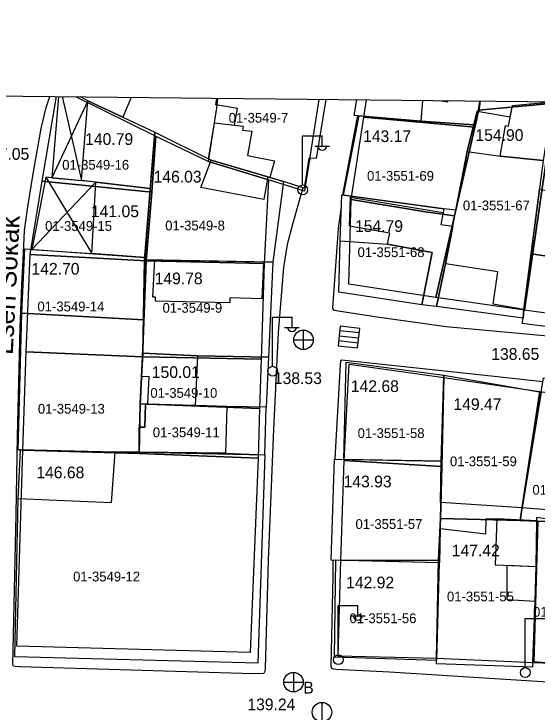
# Model space of a CAD drawing. Extents: x 419101 to 420177, y 4451541 to 4452254.
# Drawn here: x 419904.5 to 419957.9, y 4452174.4 to 4452245.8 of the extents above; entities that cross this region are included whole.
import ezdxf

# ---------------------------------------------------------------- set-up
doc = ezdxf.new("R2010")
doc.units = 0
for name, color, linetype in [('0_ÖNERİ_LEJAND', 7, 'Continuous'), ('2_KADASTRO', 7, 'Continuous'), ('3_HALİHAZIR', 7, 'Continuous')]:
    doc.layers.add(name, color=color, linetype=linetype)

msp = doc.modelspace()

# ---------------------------------------------------------------- linework, layer by layer
at = {"layer": '0_ÖNERİ_LEJAND'}
msp.add_lwpolyline([(419108.722, 4452245.778), (420173.096, 4452234.536), (420165.768, 4451540.511), (419101.295, 4451551.753)], close=True, dxfattribs=at)
at = {"layer": '2_KADASTRO'}
for points in [[(419910.854, 4452237.306), (419918.987, 4452233.286), (419918.579, 4452227.562), (419907.385, 4452228.664), (419908.827, 4452237.327)], [(419935.649, 4452237.044), (419934.186, 4452227.658), (419930.501, 4452228.801), (419924.355, 4452230.703), (419925.219, 4452236.171), (419925.33, 4452237.153)], [(419952.106, 4452236.87), (419951.96, 4452235.95), (419951.7, 4452234.59), (419951.59, 4452234.21), (419940.25, 4452235.21), (419940.528, 4452236.992)], [(419961.993, 4452236.766), (419959.68, 4452236.66), (419958.98, 4452236.6), (419951.96, 4452235.95), (419952.106, 4452236.87)], [(419969.772, 4452236.684), (419968.06, 4452224.75), (419966.52, 4452214.12), (419956.67, 4452215.49), (419959.31, 4452233.8), (419959.68, 4452236.66), (419961.993, 4452236.766)]]:
    msp.add_lwpolyline(points, dxfattribs=at)
for points in [[(419947.6, 4452216.79), (419949.52, 4452225.12), (419951.24, 4452232.71), (419951.59, 4452234.21), (419951.7, 4452234.59), (419951.96, 4452235.95), (419958.98, 4452236.6), (419959.68, 4452236.66), (419959.31, 4452233.8), (419956.67, 4452215.49)], [(419938.97, 4452226.8), (419940.25, 4452235.21), (419951.59, 4452234.21), (419951.24, 4452232.71), (419949.52, 4452225.12), (419946.55, 4452225.55)], [(419917.986, 4452220.541), (419918.579, 4452227.562), (419918.987, 4452233.286), (419924.355, 4452230.703), (419930.501, 4452228.801), (419930.05, 4452220.248)], [(419906.137, 4452221.171), (419907.385, 4452228.664), (419918.579, 4452227.562), (419917.986, 4452220.541)], [(419938.72, 4452218.16), (419938.97, 4452226.8), (419946.55, 4452225.55), (419949.52, 4452225.12), (419947.6, 4452216.79)], [(419905.739, 4452211.208), (419906.137, 4452221.171), (419917.986, 4452220.541), (419917.61, 4452210.718)], [(419917.61, 4452210.718), (419917.986, 4452220.541), (419930.05, 4452220.248), (419929.744, 4452210.474)], [(419905.38, 4452201.155), (419905.739, 4452211.208), (419917.61, 4452210.718), (419917.373, 4452205.892), (419917.283, 4452200.824)], [(419917.373, 4452205.892), (419917.61, 4452210.718), (419929.744, 4452210.474), (419929.585, 4452205.428)], [(419938.24, 4452200.1), (419938.75, 4452209.97), (419948.42, 4452208.61), (419948.21, 4452199.5)], [(419948.09, 4452194.19), (419948.21, 4452199.5), (419948.42, 4452208.61), (419958.25, 4452207.16), (419956.42, 4452195.38), (419956.21, 4452193.97)], [(419956.21, 4452193.97), (419956.42, 4452195.38), (419958.25, 4452207.16), (419967.94, 4452205.78), (419966.21, 4452194.68), (419965.99, 4452193.75), (419959.53, 4452193.85), (419958.03, 4452193.91)], [(419917.283, 4452200.824), (419917.373, 4452205.892), (419929.585, 4452205.428), (419929.435, 4452200.361)], [(419904.774, 4452181.137), (419905.38, 4452201.155), (419917.283, 4452200.824), (419929.435, 4452200.361), (419928.64, 4452180.475)], [(419937.89, 4452189.87), (419938.24, 4452200.1), (419948.21, 4452199.5), (419948.09, 4452194.19), (419947.89, 4452189.92)], [(419947.68, 4452179.85), (419947.89, 4452189.92), (419948.09, 4452194.19), (419956.21, 4452193.97), (419958.03, 4452193.91), (419957.62, 4452179.42)], [(419957.62, 4452179.42), (419958.03, 4452193.91), (419959.53, 4452193.85), (419965.99, 4452193.75), (419965.89, 4452191.75), (419965.77, 4452179.1)], [(419937.64, 4452180.11), (419937.89, 4452189.87), (419947.89, 4452189.92), (419947.68, 4452179.85)]]:
    msp.add_lwpolyline(points, close=True, dxfattribs=at)
at = {"layer": '3_HALİHAZIR'}
for p, q in [((419909.422, 4452237.321), (419911.392, 4452228.745)), ((419912.028, 4452236.896), (419908.356, 4452229.014)), ((419933.995, 4452228.312), (419933.995, 4452233.312)), ((419933.995, 4452233.312), (419935.995, 4452233.312)), ((419935.995, 4452232.312), (419935.995, 4452233.312)), ((419935.235, 4452232.272), (419936.735, 4452232.272)), ((419907.759, 4452229.074), (419912.453, 4452221.266)), ((419906.322, 4452221.695), (419912.84, 4452228.576)), ((419930.915, 4452209.769), (419930.915, 4452214.769)), ((419930.915, 4452214.769), (419932.915, 4452214.769)), ((419932.915, 4452213.769), (419932.915, 4452214.769)), ((419932.155, 4452213.729), (419933.655, 4452213.729)), ((419937.843, 4452213.836), (419937.615, 4452211.849)), ((419937.843, 4452213.836), (419937.615, 4452211.849)), ((419939.83, 4452213.607), (419937.843, 4452213.836)), ((419939.83, 4452213.607), (419937.843, 4452213.836)), ((419934.092, 4452211.446), (419934.092, 4452213.446)), ((419939.778, 4452213.158), (419937.791, 4452213.386)), ((419939.601, 4452211.62), (419939.83, 4452213.607)), ((419939.601, 4452211.62), (419939.83, 4452213.607)), ((419933.072, 4452212.436), (419935.072, 4452212.436)), ((419939.659, 4452212.122), (419937.672, 4452212.35)), ((419939.716, 4452212.614), (419937.729, 4452212.842)), ((419937.615, 4452211.849), (419939.601, 4452211.62)), ((419937.615, 4452211.849), (419939.601, 4452211.62)), ((419937.634, 4452180.267), (419937.634, 4452185.267)), ((419937.634, 4452185.267), (419939.634, 4452185.267)), ((419939.634, 4452184.267), (419939.634, 4452185.267)), ((419938.874, 4452184.227), (419940.374, 4452184.227)), ((419956.733, 4452178.953), (419956.733, 4452183.953)), ((419956.733, 4452183.953), (419958.733, 4452183.953)), ((419933.056, 4452178.445), (419933.056, 4452176.445)), ((419932.056, 4452177.445), (419934.056, 4452177.445)), ((419935.98, 4452173.365), (419935.98, 4452175.365))]:
    msp.add_line(p, q, dxfattribs=at)
for points in [[(419905.306, 4452218.095), (419905.439, 4452220.61), (419905.578, 4452223.627), (419905.903, 4452226.061), (419906.488, 4452229.634), (419907.256, 4452234.058), (419907.769, 4452236.222), (419908.142, 4452237.335)], [(419909.05, 4452237.325), (419908.356, 4452229.014), (419911.392, 4452228.745), (419912.028, 4452236.896), (419911.305, 4452237.301)], [(419916.478, 4452237.246), (419915.616, 4452235.211), (419912.028, 4452236.896), (419911.305, 4452237.301)], [(419936.359, 4452237.036), (419935.363, 4452230.994), (419934.628, 4452231.032), (419934.157, 4452227.954), (419932.041, 4452228.628), (419930.649, 4452229.067), (419930.44, 4452229.133), (419924.659, 4452230.824), (419924.376, 4452230.963), (419924.968, 4452234.64), (419927.039, 4452234.404), (419927.329, 4452236.101), (419925.136, 4452236.488), (419925.236, 4452237.154)], [(419952.129, 4452236.87), (419951.986, 4452235.824), (419951.815, 4452235.854), (419951.815, 4452235.854), (419951.476, 4452234.448), (419946.097, 4452234.823), (419939.262, 4452235.409), (419939.522, 4452237.003)], [(419952.129, 4452236.87), (419951.986, 4452235.824), (419951.815, 4452235.854), (419951.476, 4452234.448), (419946.097, 4452234.823), (419946.294, 4452236.932)], [(419959.528, 4452236.792), (419958.578, 4452230.799), (419956.612, 4452215.549), (419956.523, 4452214.674), (419947.67, 4452215.871), (419948.606, 4452220.213), (419948.606, 4452220.213), (419949.346, 4452224.062), (419950.816, 4452231.703), (419951.815, 4452235.854), (419955.215, 4452235.245), (419955.432, 4452236.42), (419959.496, 4452236.792)], [(419947.94, 4452236.914), (419948.824, 4452236.788), (419948.84, 4452236.905)], [(419959.528, 4452236.792), (419958.578, 4452230.799), (419954.192, 4452231.25), (419954.729, 4452234.379), (419955.04, 4452234.299), (419955.432, 4452236.42), (419959.496, 4452236.792)], [(419938.114, 4452227.272), (419939.62, 4452235.378)], [(419934.75, 4452231.026), (419934.403, 4452229.562)], [(419934.012, 4452228.001), (419932.999, 4452224.382), (419932.415, 4452222.195), (419932.043, 4452219.847), (419931.506, 4452213.187), (419931.004, 4452203.302), (419930.481, 4452189.897), (419930.153, 4452178.863), (419930.13, 4452178.541), (419930.051, 4452178.387), (419929.985, 4452178.344)], [(419941.386, 4452214.799), (419937.434, 4452215.407), (419937.268, 4452215.444), (419937.179, 4452215.489), (419937.085, 4452215.65), (419937.085, 4452215.722), (419937.647, 4452223.809), (419937.955, 4452226.096)], [(419929.985, 4452178.344), (419928.957, 4452178.289), (419906.227, 4452178.99), (419905.164, 4452179.001), (419905.084, 4452179.021), (419904.599, 4452179.028), (419904.438, 4452179.074), (419904.372, 4452179.218), (419904.706, 4452194.574), (419904.861, 4452202.563), (419905.129, 4452213.72), (419905.299, 4452218.018), (419905.306, 4452218.095)], [(419984.994, 4452209.801), (419966.431, 4452212.161), (419948.679, 4452213.79), (419941.386, 4452214.799)], [(419998.693, 4452210.898), (419997.182, 4452200.922), (419995.112, 4452187.223), (419993.157, 4452176.191), (419993.088, 4452175.444), (419992.985, 4452175.345), (419984.05, 4452176.044), (419966.038, 4452177.008), (419942.865, 4452178.466), (419937.373, 4452178.744), (419937.196, 4452178.771), (419937.003, 4452178.843), (419936.947, 4452178.939), (419936.893, 4452179.054), (419937.097, 4452188.271), (419937.125, 4452189.914)], [(419937.301, 4452200.246), (419937.302, 4452200.333), (419937.873, 4452209.885), (419937.906, 4452210.283), (419937.951, 4452210.371), (419937.987, 4452210.393), (419951.985, 4452208.903), (419958.544, 4452208.178)]]:
    msp.add_lwpolyline(points, dxfattribs=at)
for points in [[(419912.84, 4452228.576), (419911.392, 4452228.745), (419912.028, 4452236.896), (419918.872, 4452233.682), (419918.419, 4452227.941)], [(419939.754, 4452235.367), (419946.097, 4452234.823), (419951.476, 4452234.448), (419950.816, 4452231.703), (419949.664, 4452225.713), (419948.419, 4452225.833), (419938.184, 4452227.262)], [(419924.376, 4452230.963), (419924.968, 4452234.64), (419927.923, 4452234.304), (419927.848, 4452233.887), (419928.802, 4452233.787), (419928.351, 4452231.304), (419931.109, 4452230.764), (419930.649, 4452229.067), (419930.44, 4452229.133), (419924.659, 4452230.824)], [(419930.44, 4452229.133), (419932.041, 4452228.628), (419930.956, 4452220.401), (419917.845, 4452220.646), (419918.872, 4452233.682), (419924.659, 4452230.824)], [(419948.606, 4452220.213), (419950.816, 4452231.703), (419954.192, 4452231.25), (419958.578, 4452230.799), (419956.612, 4452215.549), (419953.456, 4452216.095), (419953.95, 4452219.423)], [(419923.599, 4452228.047), (419924.659, 4452230.824), (419930.44, 4452229.133), (419930.035, 4452226.816)], [(419908.356, 4452229.014), (419907.759, 4452229.074), (419906.322, 4452221.695), (419912.453, 4452221.266), (419912.84, 4452228.576)], [(419912.453, 4452221.266), (419912.84, 4452228.576), (419918.419, 4452227.941), (419917.864, 4452220.887)], [(419947.67, 4452215.871), (419946.174, 4452216.027), (419937.691, 4452217.316), (419937.826, 4452222.573), (419937.999, 4452227.288), (419948.419, 4452225.833), (419948.366, 4452225.478), (419948.126, 4452224.239), (419949.346, 4452224.062), (419948.606, 4452220.213)], [(419957.348, 4452221.263), (419958.193, 4452227.813), (419968.119, 4452226.455), (419967.918, 4452224.937), (419966.571, 4452225.181), (419966.07, 4452222.012), (419967.414, 4452221.811), (419967.139, 4452219.813)], [(419938.89, 4452227.046), (419948.366, 4452225.478), (419948.126, 4452224.239), (419949.346, 4452224.062), (419948.606, 4452220.213), (419947.67, 4452215.871), (419946.174, 4452216.027), (419947.219, 4452221.371), (419942.667, 4452222.219), (419942.898, 4452223.346), (419938.788, 4452224.085)], [(419946.174, 4452216.027), (419937.691, 4452217.316), (419937.826, 4452222.573), (419942.667, 4452222.219), (419947.219, 4452221.371)], [(419905.296, 4452215.165), (419905.586, 4452221.747), (419917.864, 4452220.887), (419917.845, 4452220.646), (419917.718, 4452214.501)], [(419956.523, 4452214.674), (419956.612, 4452215.549), (419957.348, 4452221.263), (419967.139, 4452219.813), (419966.274, 4452212.864), (419956.438, 4452214.128)], [(419930.956, 4452220.401), (419930.503, 4452210.666), (419923.236, 4452210.819), (419917.648, 4452211.079), (419917.845, 4452220.646), (419918.893, 4452220.626), (419929.984, 4452220.419)], [(419918.674, 4452216.823), (419918.893, 4452220.626), (419929.984, 4452220.419), (419929.818, 4452216.651), (419926.547, 4452216.736), (419926.535, 4452216.228), (419918.963, 4452216.403), (419918.97, 4452216.808)], [(419905.296, 4452215.165), (419917.718, 4452214.501), (419917.648, 4452211.079), (419917.537, 4452208.702), (419917.3, 4452203.52), (419917.272, 4452200.975), (419914.803, 4452200.97), (419905.15, 4452201.215), (419904.918, 4452201.206)], [(419918.164, 4452205.858), (419918.312, 4452208.672), (419917.537, 4452208.702), (419917.648, 4452211.079), (419923.236, 4452210.819), (419922.997, 4452205.729)], [(419923.236, 4452210.819), (419930.503, 4452210.666), (419930.274, 4452205.56), (419926.255, 4452205.642), (419922.997, 4452205.729), (419918.164, 4452205.858), (419918.312, 4452208.672), (419917.537, 4452208.702), (419917.648, 4452211.079)], [(419948.146, 4452200.055), (419938.193, 4452200.23), (419938.457, 4452210.181), (419948.437, 4452208.836)], [(419948.437, 4452208.836), (419958.368, 4452207.108), (419956.42, 4452195.268), (419948.097, 4452195.805), (419948.146, 4452200.055)], [(419956.42, 4452195.268), (419958.608, 4452208.565), (419968.113, 4452207.351), (419966.132, 4452194.502)], [(419917.3, 4452203.52), (419917.859, 4452203.505), (419917.937, 4452205.864), (419926.255, 4452205.642), (419926.121, 4452200.846), (419917.272, 4452200.975)], [(419926.255, 4452205.642), (419917.937, 4452205.864), (419917.859, 4452203.505), (419917.3, 4452203.52), (419917.272, 4452200.975), (419926.121, 4452200.846), (419930.136, 4452200.675), (419930.274, 4452205.56)], [(419904.912, 4452196.202), (419905.15, 4452201.215), (419914.803, 4452200.97), (419917.272, 4452200.975), (419930.136, 4452200.675), (419929.408, 4452179.399), (419904.578, 4452180.043)], [(419904.912, 4452196.202), (419905.15, 4452201.215), (419914.803, 4452200.97), (419914.421, 4452195.766)], [(419948.066, 4452193.155), (419947.97, 4452189.637), (419936.925, 4452189.919), (419937.234, 4452200.247), (419948.146, 4452200.055)], [(419957.749, 4452185.689), (419957.5, 4452178.978), (419947.688, 4452179.334), (419948.066, 4452193.155), (419952.72, 4452192.622), (419952.739, 4452194.173), (419953.828, 4452194.138), (419957.932, 4452193.935), (419957.865, 4452189.282), (419957.749, 4452185.689)], [(419953.684, 4452189.441), (419957.865, 4452189.282), (419957.932, 4452193.935), (419953.828, 4452194.138)], [(419957.52, 4452179.526), (419957.749, 4452185.689), (419957.865, 4452189.282), (419957.932, 4452193.935), (419957.943, 4452194.302), (419959.46, 4452194.078), (419959.354, 4452193.011), (419965.974, 4452192.845), (419965.475, 4452178.954)], [(419937.202, 4452180.02), (419947.698, 4452179.686), (419947.97, 4452189.637), (419937.367, 4452189.908)], [(419954.895, 4452185.873), (419954.913, 4452189.394), (419957.865, 4452189.282), (419957.749, 4452185.689)]]:
    msp.add_lwpolyline(points, close=True, dxfattribs=at)
for centre, radius in [((419934.006, 4452227.788), 0.5), ((419934.077, 4452212.454), 1), ((419930.926, 4452209.245), 0.5), ((419937.645, 4452179.743), 0.5), ((419956.744, 4452178.428), 0.5), ((419933.056, 4452177.445), 1), ((419935.964, 4452174.373), 1)]:
    msp.add_circle(centre, radius, dxfattribs=at)
for centre in [(419935.996, 4452232.316), (419932.915, 4452213.773), (419939.635, 4452184.271)]:
    msp.add_arc(centre, 0.474, 184.83843, 355.14641, dxfattribs=at)

# ---------------------------------------------------------------- texts
at = {"layer": '2_KADASTRO'}
for s, p in [('01-3549-7', (419926.436, 4452234.662)), ('01-3549-16', (419909.42, 4452229.852)), ('01-3551-69', (419940.575, 4452228.721)), ('01-3551-67', (419950.373, 4452225.697)), ('01-3549-15', (419907.67, 4452223.598)), ('01-3549-8', (419919.949, 4452223.644)), ('01-3551-68', (419939.608, 4452220.915)), ('01-3549-14', (419906.888, 4452215.362)), ('01-3549-9', (419919.676, 4452215.223)), ('01-3549-10', (419918.428, 4452206.522)), ('01-3549-13', (419906.934, 4452204.899)), ('01-3549-11', (419918.677, 4452202.49)), ('01-3551-58', (419939.615, 4452202.409)), ('01-3551-59', (419949.048, 4452199.527)), ('01-3551-60', (419957.477, 4452196.613)), ('01-3551-57', (419939.395, 4452193.113)), ('01-3549-12', (419910.533, 4452187.744)), ('01-3551-55', (419948.744, 4452185.704)), ('01-3551-54', (419957.54, 4452184.135)), ('01-3551-56', (419938.785, 4452183.475))]:
    msp.add_text(s, height=1, dxfattribs=at).set_placement(p)
at = {"layer": '3_HALİHAZIR'}
for s, p in [('143.17', (419940.172, 4452232.676)), ('154.90', (419951.656, 4452232.795)), ('140.79', (419911.763, 4452232.382)), ('146.03', (419918.757, 4452228.537)), ('141.05', (419912.357, 4452224.997)), ('154.79', (419939.344, 4452223.485)), ('142.70', (419906.28, 4452219.119)), ('149.78', (419918.867, 4452218.134)), ('150.01', (419918.577, 4452208.551)), ('142.68', (419938.921, 4452207.116)), ('149.47', (419949.409, 4452205.271)), ('146.68', (419906.774, 4452198.29)), ('143.93', (419938.181, 4452197.364)), ('147.42', (419949.241, 4452190.315)), ('142.92', (419938.439, 4452187.036)), ('B', (419934.056, 4452176.283))]:
    msp.add_text(s, height=1.2, dxfattribs=at).set_placement(p)
for s, height, rotation, p in [('137.05 ', 1.2, 359.99793, (419901.145, 4452230.868)), ('Esen Sokak', 2, 87.096, (419904.362, 4452210.882)), ('138.65 ', 1.2, 359.99793, (419953.272, 4452210.404)), ('138.53 ', 1.2, 359.99793, (419931.051, 4452207.931)), ('139.24 ', 1.2, 359.99793, (419928.343, 4452174.569))]:
    msp.add_text(s, height=height, rotation=rotation, dxfattribs=at).set_placement(p)

doc.saveas('drawing.dxf')
